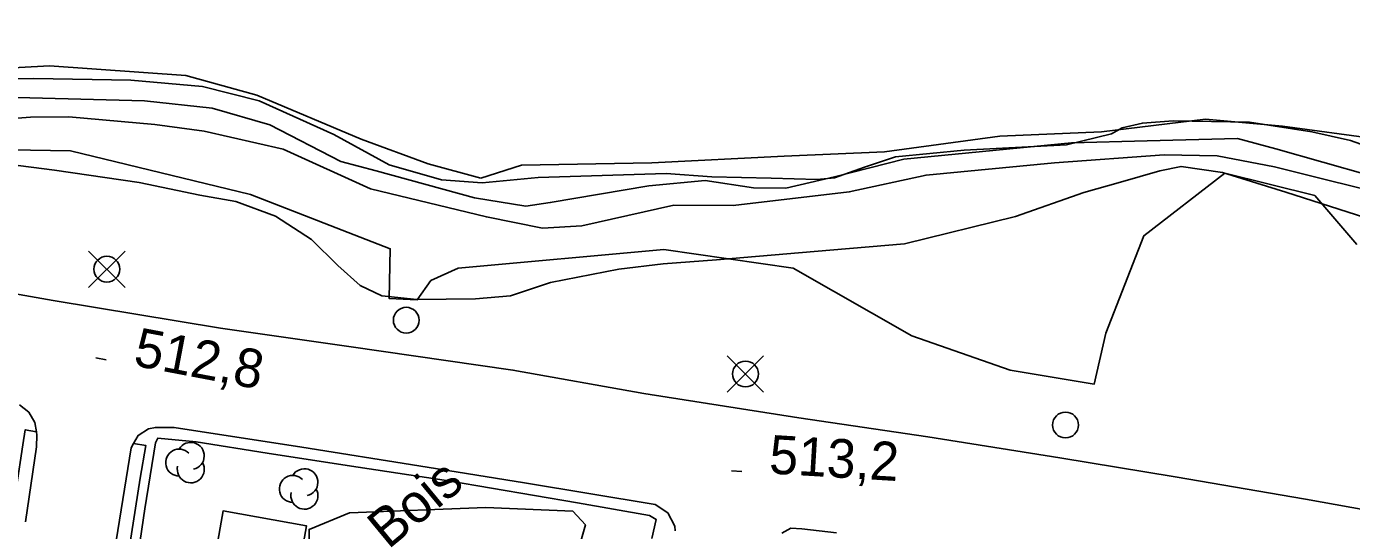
# Model space of a CAD drawing. Extents: x 347059 to 352153, y 6073752 to 6078601.
# Drawn here: x 348364 to 348518.2, y 6074934.7 to 6074993.4 of the extents above; entities that cross this region are included whole.
import ezdxf

# ---------------------------------------------------------------- set-up
doc = ezdxf.new("R2010")
doc.units = 0
for name, color, linetype in [('Level 1', 7, 'Continuous'), ('Level 2', 7, 'Continuous'), ('Level 21', 7, 'Continuous'), ('Level 22', 7, 'Continuous'), ('Level 3', 7, 'Continuous'), ('Level 31', 7, 'Continuous'), ('Level 36', 7, 'Continuous'), ('Level 4', 7, 'Continuous'), ('Level 44', 7, 'Continuous')]:
    doc.layers.add(name, color=color, linetype=linetype)

msp = doc.modelspace()

# ---------------------------------------------------------------- linework, layer by layer
at = {"layer": 'Level 1'}
for points in [[(348360.98, 6074982.54), (348364.47, 6074982.82), (348368.94, 6074982.86), (348378.96, 6074981.99), (348384.67, 6074981.21), (348393.87, 6074979.11), (348404.02, 6074974.48), (348417.52, 6074971.21), (348424.05, 6074969.92), (348428.61, 6074970.18), (348439.31, 6074972.57), (348446.23, 6074972.55), (348459.74, 6074974.12), (348468.68, 6074976.09), (348483.62, 6074977.53), (348496.35, 6074978.45)], [(348496.35, 6074978.45), (348502.53, 6074978.34), (348509.19, 6074977.05), (348524.28, 6074973.28)]]:
    msp.add_lwpolyline(points, dxfattribs=at)
at = {"layer": 'Level 2'}
for points in [[(348202.62, 6074993.39), (348206.5, 6074992.1), (348216.92, 6074989.68), (348228.95, 6074986.62), (348244.98, 6074983.21), (348253, 6074983.31), (348260.99, 6074982.18), (348270.44, 6074980.42), (348285.44, 6074978.54), (348300.3, 6074976.03), (348319.9, 6074973.25), (348332.36, 6074971.38), (348336.68, 6074971.29), (348339.96, 6074971.8), (348343.68, 6074972.42), (348346.54, 6074973.9), (348350.89, 6074975.98), (348354.51, 6074977.18), (348359.09, 6074977.72), (348367.29, 6074976.65), (348377.11, 6074975.22), (348384.19, 6074973.74)], [(348525.77, 6074974.47), (348509.36, 6074979.15), (348504.91, 6074980.33), (348494.38, 6074980.09), (348485.57, 6074979.84), (348466.1, 6074977.92), (348458.01, 6074975.87), (348452.35, 6074974.56), (348448.6, 6074974.59), (348442.97, 6074975.44), (348436.43, 6074974.85), (348424.95, 6074972.88), (348422.1, 6074972.48), (348416.12, 6074973.43), (348404.68, 6074976.59), (348400.58, 6074977.67), (348392.33, 6074981.93), (348385.63, 6074983.89), (348377.75, 6074984.71), (348364.42, 6074985.08), (348358.14, 6074985.11)], [(348384.19, 6074973.74), (348388.38, 6074973.01), (348392.99, 6074971.32), (348397.16, 6074968.58), (348400.23, 6074965.57), (348402.85, 6074963.25), (348405.34, 6074962.02), (348409.41, 6074961.6), (348416.25, 6074961.66), (348420.31, 6074962.03), (348424.96, 6074963.57), (348432.93, 6074965.12), (348438.08, 6074965.75), (348444.3, 6074966.22), (348455.67, 6074967.18), (348466.16, 6074968.07), (348479.06, 6074971.28), (348487.04, 6074974.05), (348491.3, 6074975.26), (348495.86, 6074976.59), (348498.34, 6074977.1), (348503.17, 6074976.39), (348510.53, 6074974.1), (348522.85, 6074970.15)]]:
    msp.add_lwpolyline(points, dxfattribs=at)
at = {"layer": 'Level 21'}
for points in [[(348353.02, 6074963.96), (348367.11, 6074961.5), (348386.59, 6074958.27), (348401.53, 6074956.14), (348420.6, 6074953.39), (348435.82, 6074950.67), (348453.85, 6074947.81), (348468.87, 6074945.6), (348484.23, 6074943.15), (348497.65, 6074940.95), (348512.83, 6074938.35), (348532.85, 6074934.74)], [(348363.22, 6074949.32), (348364.29, 6074948.49), (348365, 6074947.28), (348365.17, 6074946.2), (348365.23, 6074945.82), (348365.19, 6074944.43), (348363.9, 6074935.7)], [(348374.07, 6074931.09), (348376.18, 6074944.33), (348376.47, 6074944.84), (348377.01, 6074945.77), (348378.23, 6074946.56), (348379.02, 6074946.7), (348381.2, 6074946.71), (348396.04, 6074944.42), (348409.66, 6074942.25), (348421.95, 6074940.24), (348437.14, 6074937.72), (348438.61, 6074936.77), (348439.45, 6074935.22), (348439.47, 6074934.67)], [(348451.9, 6074934.4), (348452.93, 6074934.97), (348454.2, 6074934.89), (348458.26, 6074934.44)]]:
    msp.add_lwpolyline(points, dxfattribs=at)
at = {"layer": 'Level 22'}
for points in [[(348359.1, 6074868.84), (348357.48, 6074869.07), (348357.13, 6074878.3), (348357.08, 6074883.96), (348357.3, 6074889.09), (348357.55, 6074894.64), (348358, 6074903.56), (348358.63, 6074908.21), (348358.69, 6074909.01), (348358.98, 6074912.59), (348359.22, 6074915.61), (348360.67, 6074926.12), (348361.22, 6074929.46), (348362.13, 6074934.91), (348363.59, 6074944.69), (348363.87, 6074946.43), (348365.17, 6074946.2)], [(348376.48, 6074928.25), (348377.79, 6074937.22), (348379.02, 6074944.93), (348379.28, 6074945.44), (348383.75, 6074945.04), (348392, 6074943.72), (348401.33, 6074942.27), (348413.11, 6074940.51), (348428.13, 6074937.92), (348436.48, 6074936.47), (348437.26, 6074935.99), (348436.77, 6074933.78)], [(348375.71, 6074930.83), (348377.23, 6074940.81), (348377.91, 6074944.6), (348376.47, 6074944.84)]]:
    msp.add_lwpolyline(points, dxfattribs=at)
at = {"layer": 'Level 3'}
for p, q in [((348372.09, 6074954.8), (348373.27, 6074954.58)), ((348446.04, 6074941.66), (348447.24, 6074941.58))]:
    msp.add_line(p, q, dxfattribs=at)
at = {"layer": 'Level 31'}
msp.add_lwpolyline([(348385.29, 6074927.94), (348386.89, 6074936.99), (348396.59, 6074935.27), (348394.99, 6074926.23), (348385.29, 6074927.94)], dxfattribs=at)
at = {"layer": 'Level 36'}
for p, q in [((348375.48, 6074963.01), (348371.25, 6074967.24)), ((348371.25, 6074963.01), (348375.48, 6074967.24)), ((348449.77, 6074950.81), (348445.54, 6074955.04)), ((348445.54, 6074950.81), (348449.77, 6074955.04))]:
    msp.add_line(p, q, dxfattribs=at)
for centre in [(348373.37, 6074965.13), (348408.2, 6074959.19), (348447.66, 6074952.93), (348484.89, 6074946.99)]:
    msp.add_circle(centre, 1.5, dxfattribs=at)
at = {"layer": 'Level 4'}
msp.add_lwpolyline([(348524.71, 6074977.74), (348518.04, 6074980.11), (348513.56, 6074981.13), (348506.29, 6074982.24), (348497.4, 6074982.39), (348493.83, 6074982.13), (348491.47, 6074981.6), (348490.26, 6074980.89), (348484.99, 6074979.59), (348473.11, 6074978.98), (348465.13, 6074978.22), (348461.51, 6074977.02), (348458.02, 6074975.77), (348455.99, 6074975.59), (348450.65, 6074975.74), (348443.74, 6074975.87), (348438.42, 6074976.26), (348423.54, 6074975.8), (348417.02, 6074975.19), (348412.28, 6074975.54), (348406.22, 6074977.28), (348399.78, 6074980.82), (348391.08, 6074984.73), (348384.48, 6074986.4), (348376.14, 6074987.15), (348364.88, 6074987.34), (348357.62, 6074987.25)], dxfattribs=at)
at = {"layer": 'Level 44'}
for points in [[(348352.53, 6074988.01), (348366.68, 6074988.79), (348382.55, 6074987.68), (348390.82, 6074985.38), (348402.95, 6074980.25), (348410.75, 6074977.41), (348416.86, 6074975.71)], [(348416.86, 6074975.71), (348421.61, 6074977.25), (348436.78, 6074977.53), (348452.17, 6074978.28), (348463.83, 6074978.79), (348477.26, 6074980.62), (348489.08, 6074981.12), (348501.16, 6074982.58), (348510.15, 6074981.77), (348521.05, 6074980.29)], [(348518.77, 6074968.02), (348513.88, 6074973.71), (348503.44, 6074976.29), (348494, 6074969.02), (348489.6, 6074957.7), (348488.24, 6074951.76), (348478.46, 6074953.38), (348467.01, 6074957.36), (348453.21, 6074965.25), (348438.15, 6074967.42), (348414.24, 6074965.24), (348411.07, 6074963.8), (348409.48, 6074961.57), (348406.21, 6074961.7), (348406.33, 6074967.51), (348390.08, 6074973.81), (348369.14, 6074978.89), (348357.51, 6074979.12)], [(348417.57, 6074928.05), (348411.98, 6074926.84), (348410.05, 6074917.45), (348405.18, 6074918.79), (348404.68, 6074926.77), (348404.65, 6074930.04), (348396.9, 6074931.23), (348396.9, 6074934.83), (348401.58, 6074936.78), (348417.44, 6074937.39), (348427.56, 6074936.97), (348429.05, 6074935.36), (348428.09, 6074932.01), (348419.21, 6074932.57), (348417.57, 6074928.05)]]:
    msp.add_lwpolyline(points, dxfattribs=at)
for centre, start, end in [((348381.78, 6074942.62), 44.1154, 269.804), ((348383.13, 6074943.4), 282.2692, 149.7263), ((348383.13, 6074941.83), 166.9369, 29.6212), ((348395, 6074939.55), 44.1154, 269.804), ((348396.35, 6074940.33), 282.2692, 149.7263), ((348396.35, 6074938.76), 166.9369, 29.6212)]:
    msp.add_arc(centre, 1.57, start, end, dxfattribs=at)

# ---------------------------------------------------------------- texts
at = {"layer": 'Level 3'}
for s, rotation, p in [('512,8', 349.2179, (348376.32, 6074953.94)), ('513,2', 356.6171, (348450.34, 6074941.35))]:
    msp.add_text(s, height=4.5, rotation=rotation, dxfattribs=at).set_placement(p)
at = {"layer": 'Level 44'}
msp.add_text('Bois', height=4.5, rotation=39.568, dxfattribs=at).set_placement((348406.1, 6074932.44))

doc.saveas('drawing.dxf')
